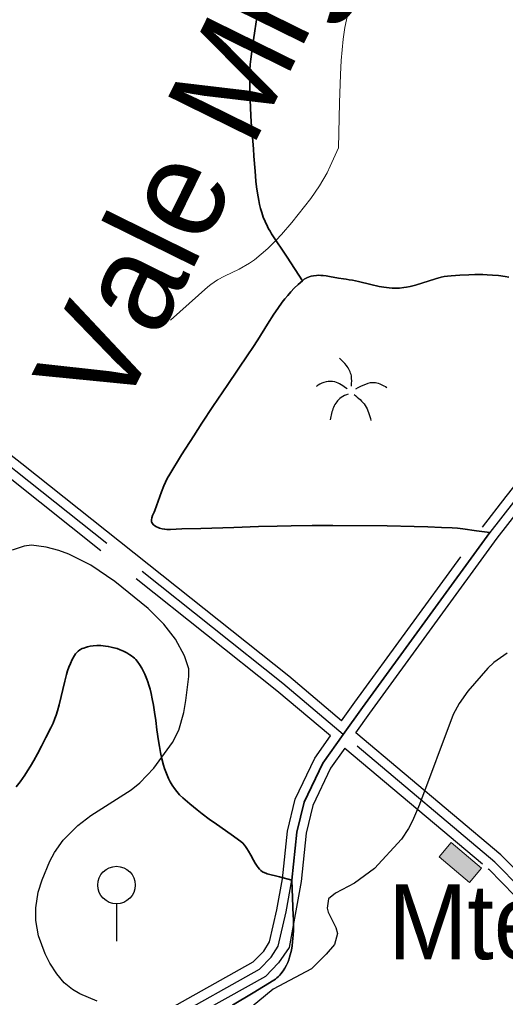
# Model space of a CAD drawing. Extents: x -64005 to -55000, y -89025 to -80000.
# Drawn here: x -59341 to -58822, y -86763 to -85720 of the extents above; entities that cross this region are included whole.
import ezdxf
from ezdxf.enums import TextEntityAlignment as Align

# ---------------------------------------------------------------- set-up
doc = ezdxf.new("R2010")
doc.units = 0
doc.header["$LTSCALE"] = 32
doc.linetypes.add('LONG_DASHED', pattern=[7.5, 6, -1.5])
for name, color, linetype, lineweight in [('1', 7, 'Continuous', 25), ('2', 7, 'Continuous', 25), ('24', 7, 'Continuous', 25), ('25', 7, 'Continuous', 35), ('32', 7, 'Continuous', 25), ('33', 7, 'Continuous', 25), ('39', 7, 'LONG_DASHED', 25), ('7', 7, 'Continuous', 13), ('8', 7, 'Continuous', 25)]:
    doc.layers.add(name, color=color, linetype=linetype, lineweight=lineweight)
doc.layers.add('45', color=7, linetype='Continuous')
doc.layers.add('46', color=7, linetype='Continuous')

msp = doc.modelspace()

# ---------------------------------------------------------------- hatches: boundary and pattern name
at = {"layer": '7'}
msp.add_hatch(color=256, dxfattribs=at).paths.add_polyline_path([(-58892.9, -86613.23), (-58860.38, -86640.59), (-58847.5, -86625.29), (-58880.02, -86597.93)])

# ---------------------------------------------------------------- linework, layer by layer
at = {"layer": '1'}
for points in [[(-59328.18, -86280.89), (-59335.78, -86281.77), (-59348.58, -86286.06)], [(-59257.99, -86767.24), (-59276.5, -86759.42), (-59284.28, -86754.83), (-59293.05, -86747.56), (-59301.19, -86738.07), (-59308.5, -86726.6), (-59313.51, -86716.67), (-59320.5, -86697.68), (-59323.26, -86681.21), (-59323.37, -86667.77), (-59320.88, -86651.03), (-59316.77, -86637.82), (-59308.51, -86618.08), (-59303.57, -86608.71), (-59294.37, -86595.45), (-59278.62, -86579.9), (-59264.77, -86569.11), (-59221.47, -86541.91), (-59212.26, -86534.33), (-59197.34, -86518.52), (-59177.41, -86491.3), (-59170.92, -86478.11), (-59165.42, -86459.17), (-59163.15, -86446.44), (-59160.23, -86420.88), (-59160.05, -86412.79), (-59164.58, -86398.85), (-59174.3, -86380.96), (-59186.8, -86364.94), (-59203.5, -86348.37), (-59238.99, -86319.36), (-59264.69, -86302.2), (-59288.23, -86290.37), (-59298.84, -86286.45), (-59312.24, -86282.88), (-59328.18, -86280.89)], [(-58820.26, -86395.94), (-58834.38, -86406.06), (-58840.73, -86411.97), (-58862.11, -86436.39), (-58871.49, -86449.65), (-58877.88, -86461.26), (-58913.85, -86557.59), (-58921.09, -86574.79), (-58925.45, -86583.14), (-58933.09, -86594.35), (-58961.78, -86625.8), (-58983.22, -86641.25), (-59003.46, -86651.93), (-59010.93, -86658.16), (-59012.49, -86668.03), (-59011.14, -86672.32), (-59003.16, -86688.51), (-59001.37, -86694.96), (-59004.7, -86706.69), (-59013.41, -86717.27), (-59028.96, -86732.83), (-59070.01, -86754.3), (-59100.54, -86779.73)]]:
    msp.add_lwpolyline(points, dxfattribs=at)
at = {"layer": '2', "lineweight": 13}
msp.add_lwpolyline([(-59179.74, -86040.78), (-59139.84, -86005.23), (-59136.56, -86002.52), (-59129.51, -85997.81), (-59122.01, -85993.74), (-59106.47, -85986.3), (-59095.2, -85980.06), (-59089.95, -85976.35), (-59075.62, -85964.08), (-59066.68, -85955.3), (-59060.96, -85949.19), (-59050.03, -85936.35), (-59029.84, -85910.74), (-59020.61, -85897.5), (-59012.51, -85883.62), (-59009.01, -85876.37), (-59000.27, -85856.76), (-58999.16, -85808.98), (-58998.13, -85778.78), (-58997.27, -85763.69), (-58995.35, -85741.08), (-58993.49, -85728.56), (-58988.18, -85703.8)], dxfattribs=at)
at = {"layer": '24'}
for points in [[(-59038.75, -85998.62), (-59055.21, -85973.6), (-59071.67, -85948.57), (-59073.34, -85945.92), (-59074.85, -85943.3), (-59076.22, -85940.71), (-59078.61, -85935.59), (-59080.57, -85930.67), (-59082.17, -85925.95), (-59083.48, -85921.44), (-59084.56, -85917.16), (-59085.45, -85913.09), (-59086.84, -85905.35), (-59087.8, -85898.48), (-59088.48, -85892.41), (-59089.42, -85881.73), (-59090.52, -85865.69), (-59091.08, -85857.74), (-59091.75, -85849.88), (-59093, -85834.41), (-59093.71, -85822.81), (-59094.51, -85805.4), (-59095.1, -85787.99), (-59095.14, -85780.9), (-59094.89, -85774.25), (-59094.44, -85768.02), (-59093.86, -85762.18), (-59092.45, -85751.23), (-59089.49, -85732.08), (-59087.36, -85717.72)], [(-58838.7, -86267.42), (-58853.07, -86265.43), (-58867.43, -86263.45), (-58873.15, -86262.79), (-58878.9, -86262.33), (-58890.42, -86261.78), (-58904.89, -86261.27), (-58919.36, -86260.87), (-58948.31, -86260.3), (-59006.2, -86259.7), (-59028.54, -86259.71), (-59050.87, -86260.05), (-59065.76, -86260.41), (-59085.62, -86260.99), (-59112.09, -86261.85), (-59147.38, -86262.88), (-59167.55, -86263.27), (-59179.56, -86263.94), (-59183.55, -86263.91), (-59185.82, -86263.71), (-59188.39, -86263.28), (-59191.31, -86262.45), (-59192.86, -86261.84), (-59194.5, -86261.04), (-59196.23, -86260.01), (-59198.06, -86258.68), (-59199.01, -86257.74), (-59199.65, -86256.72), (-59199.92, -86256), (-59200.11, -86254.99), (-59200.1, -86253.58), (-59199.71, -86251.62), (-59198.73, -86248.95), (-59197.16, -86245.47), (-59196.39, -86243.63), (-59189.37, -86223.83), (-59186.77, -86217.31), (-59185.14, -86213.64), (-59183.11, -86209.53), (-59180.52, -86204.95), (-59167.75, -86184.34), (-59154.8, -86164.02), (-59146.06, -86150.59), (-59134.3, -86132.79), (-59118.42, -86109.2), (-59096.94, -86077.82), (-59091.6, -86069.8), (-59086.44, -86061.62), (-59076.26, -86045.1), (-59069.31, -86034.24), (-59065.19, -86028.18), (-59060.27, -86021.44), (-59057.54, -86017.94), (-59054.54, -86014.29), (-59051.21, -86010.51), (-59047.52, -86006.62), (-59043.39, -86002.65), (-59038.75, -85998.62)], [(-59038.75, -85998.62), (-59037.78, -85997.85), (-59036.77, -85997.1), (-59035.48, -85996.28), (-59034.17, -85995.56), (-59031.47, -85994.41), (-59029.61, -85993.84), (-59027.08, -85993.29), (-59023.6, -85992.91), (-59021.57, -85992.84)], [(-59021.57, -85992.84), (-59023.6, -85992.91), (-59027.08, -85993.29), (-59029.61, -85993.84), (-59031.47, -85994.41), (-59034.17, -85995.56), (-59035.48, -85996.28), (-59036.77, -85997.1), (-59037.78, -85997.85), (-59038.75, -85998.62)], [(-59021.57, -85992.84), (-59019.22, -85992.89), (-59016.5, -85993.08), (-59013.36, -85993.45), (-59009.76, -85994.01), (-59000.17, -85995.81), (-58994.82, -85996.73), (-58992.04, -85997.09), (-58988.74, -85997.52), (-58985.44, -85998.06), (-58978.85, -85999.41), (-58965.65, -86002.61), (-58956.86, -86004.62), (-58951.84, -86005.56), (-58946.1, -86006.33), (-58943.05, -86006.58), (-58939.79, -86006.7), (-58937.51, -86006.68), (-58935.23, -86006.55), (-58930.68, -86006.03), (-58927.65, -86005.5), (-58923.61, -86004.62), (-58918.23, -86003.2), (-58896.72, -85996.52), (-58890.57, -85994.94), (-58887.28, -85994.26), (-58883.77, -85993.7), (-58880.02, -85993.31), (-58870.65, -85992.69), (-58861.15, -85992.22), (-58854.78, -85992.05), (-58846.27, -85992.07), (-58841.4, -85992.22), (-58835.86, -85992.57), (-58829.54, -85993.19), (-58822.37, -85994.25), (-58818.58, -85994.98)], [(-58818.58, -85994.98), (-58822.37, -85994.25), (-58829.54, -85993.19), (-58835.86, -85992.57), (-58841.4, -85992.22), (-58846.27, -85992.07), (-58854.78, -85992.05), (-58861.15, -85992.22), (-58870.65, -85992.69), (-58880.02, -85993.31), (-58883.77, -85993.7), (-58887.28, -85994.26), (-58890.57, -85994.94), (-58896.72, -85996.52), (-58918.23, -86003.2), (-58923.61, -86004.62), (-58927.65, -86005.5), (-58930.68, -86006.03), (-58935.23, -86006.55), (-58937.51, -86006.68), (-58939.79, -86006.7), (-58943.05, -86006.58), (-58946.1, -86006.33), (-58951.84, -86005.56), (-58956.86, -86004.62), (-58965.65, -86002.61), (-58978.85, -85999.41), (-58985.44, -85998.06), (-58988.74, -85997.52), (-58992.04, -85997.09), (-58994.82, -85996.73), (-59000.17, -85995.81), (-59009.76, -85994.01), (-59013.36, -85993.45), (-59016.5, -85993.08), (-59019.22, -85992.89), (-59021.57, -85992.84)], [(-59050.22, -86638.13), (-59044.83, -86586.89), (-59037.07, -86555.02), (-59017.12, -86513.27), (-58995.22, -86482.65), (-58974.79, -86454.08), (-58838.7, -86267.42)], [(-59344.42, -86538.6), (-59340.07, -86533.11), (-59337.7, -86529.87), (-59335.08, -86526.08), (-59332.19, -86521.65), (-59329.02, -86516.47), (-59325.53, -86510.44), (-59321.69, -86503.44), (-59317.45, -86495.34), (-59312.71, -86486.06), (-59307.35, -86475.55), (-59305.03, -86470.64), (-59303, -86465.59), (-59301.8, -86462.15), (-59300.34, -86457.49), (-59298.61, -86451.18), (-59292.59, -86425.7), (-59290.65, -86418.61), (-59289.5, -86414.92), (-59288.14, -86411.05), (-59286.54, -86407.03), (-59284.61, -86402.86), (-59282.28, -86398.6), (-59280.93, -86396.65), (-59279.34, -86394.91), (-59278.15, -86393.87), (-59276.42, -86392.61), (-59273.87, -86391.18), (-59272.31, -86390.48), (-59270.43, -86389.79), (-59268.18, -86389.13), (-59265.48, -86388.55), (-59262.26, -86388.1), (-59258.44, -86387.86), (-59253.94, -86387.93), (-59251.51, -86388.1), (-59248.89, -86388.4), (-59246.1, -86388.83), (-59243.14, -86389.42), (-59240.01, -86390.2), (-59236.73, -86391.17), (-59233.33, -86392.38), (-59229.86, -86393.85), (-59226.35, -86395.62)], [(-59226.35, -86395.62), (-59222.91, -86397.71), (-59221.26, -86398.86), (-59219.67, -86400.11), (-59218.15, -86401.46), (-59216.72, -86402.9), (-59215.4, -86404.44), (-59212.72, -86408.14), (-59210.31, -86412.04), (-59208.84, -86414.73), (-59207.05, -86418.45), (-59204.93, -86423.59), (-59203.84, -86426.62), (-59202.7, -86430.15), (-59201.53, -86434.28), (-59200.32, -86439.11), (-59199.11, -86444.74), (-59197.91, -86451.3), (-59196.7, -86458.93), (-59195.47, -86467.76), (-59194.13, -86477.91), (-59192.51, -86489.45), (-59191.52, -86495.53), (-59190.34, -86501.92), (-59188.87, -86508.6), (-59187.02, -86515.53), (-59185.93, -86519.01), (-59184.69, -86522.53), (-59183.3, -86526.08), (-59181.71, -86529.64), (-59179.91, -86533.21), (-59177.87, -86536.76), (-59175.54, -86540.27), (-59172.9, -86543.73), (-59169.89, -86547.11), (-59166.48, -86550.38), (-59158.96, -86556.87), (-59151.25, -86563.22), (-59145.99, -86567.3), (-59138.27, -86572.97), (-59130.47, -86578.51), (-59114.83, -86589.49), (-59104.6, -86596.99), (-59102.54, -86598.77), (-59100.67, -86600.8), (-59099.51, -86602.28), (-59098.06, -86604.36), (-59096.26, -86607.3), (-59094.02, -86611.41), (-59091.1, -86616.92), (-59089.38, -86619.95), (-59087.27, -86623.18), (-59086.05, -86624.77), (-59084.67, -86626.34), (-59083.09, -86627.84), (-59081.25, -86629.21), (-59079.09, -86630.39), (-59077.89, -86630.88), (-59076.59, -86631.28), (-59063.4, -86634.7), (-59050.22, -86638.13)], [(-59113.37, -86771.48), (-59091.41, -86758.4), (-59080.44, -86751.8), (-59069.49, -86744.93), (-59067.63, -86743.64), (-59065.94, -86742.3), (-59064.38, -86740.9), (-59062.97, -86739.47), (-59061.67, -86738.02), (-59059.38, -86735.01), (-59057.47, -86731.99), (-59055.88, -86729), (-59054.55, -86726.06), (-59053.45, -86723.21), (-59052.54, -86720.45), (-59051.78, -86717.81), (-59050.59, -86712.73), (-59049.79, -86708.17), (-59049.25, -86704.12), (-59048.63, -86696.99), (-59048.4, -86691.65), (-59048.35, -86683.77), (-59048.44, -86679.95), (-59048.57, -86676.22), (-59049.4, -86657.17), (-59050.22, -86638.13)], [(-59050.22, -86638.13), (-59049.4, -86657.17), (-59048.57, -86676.22), (-59048.44, -86679.95), (-59048.35, -86683.77), (-59048.4, -86691.65), (-59048.63, -86696.99), (-59049.25, -86704.12), (-59049.79, -86708.17), (-59050.59, -86712.73), (-59051.78, -86717.81), (-59052.54, -86720.45), (-59053.45, -86723.21), (-59054.55, -86726.06), (-59055.88, -86729), (-59057.47, -86731.99), (-59059.38, -86735.01), (-59061.67, -86738.02), (-59062.97, -86739.47), (-59064.38, -86740.9), (-59065.94, -86742.3), (-59067.63, -86743.64), (-59069.49, -86744.93), (-59080.44, -86751.8), (-59091.41, -86758.4), (-59113.37, -86771.48)]]:
    msp.add_lwpolyline(points, dxfattribs=at)
at = {"layer": '25'}
for points in [[(-59087.36, -85717.72), (-59089.49, -85732.08), (-59092.45, -85751.23), (-59093.86, -85762.18), (-59094.44, -85768.02), (-59094.89, -85774.25), (-59095.14, -85780.9), (-59095.1, -85787.99), (-59094.51, -85805.4), (-59093.71, -85822.81), (-59093, -85834.41), (-59091.75, -85849.88), (-59091.08, -85857.74), (-59090.52, -85865.69), (-59089.42, -85881.73), (-59088.48, -85892.41), (-59087.8, -85898.48), (-59086.84, -85905.35), (-59085.45, -85913.09), (-59084.56, -85917.16), (-59083.48, -85921.44), (-59082.17, -85925.95), (-59080.57, -85930.67), (-59078.61, -85935.59), (-59076.22, -85940.71), (-59074.85, -85943.3), (-59073.34, -85945.92), (-59071.67, -85948.57), (-59055.21, -85973.6), (-59038.75, -85998.62)], [(-59038.75, -85998.62), (-59043.39, -86002.65), (-59047.52, -86006.62), (-59051.21, -86010.51), (-59054.54, -86014.29), (-59057.54, -86017.94), (-59060.27, -86021.44), (-59065.19, -86028.18), (-59069.31, -86034.24), (-59076.26, -86045.1), (-59086.44, -86061.62), (-59091.6, -86069.8), (-59096.94, -86077.82), (-59118.42, -86109.2), (-59134.3, -86132.79), (-59146.06, -86150.59), (-59154.8, -86164.02), (-59167.75, -86184.34), (-59180.52, -86204.95), (-59183.11, -86209.53), (-59185.14, -86213.64), (-59186.77, -86217.31), (-59189.37, -86223.83), (-59196.39, -86243.63), (-59197.16, -86245.47), (-59198.73, -86248.95), (-59199.71, -86251.62), (-59200.1, -86253.58), (-59200.11, -86254.99), (-59199.92, -86256), (-59199.65, -86256.72), (-59199.01, -86257.74), (-59198.06, -86258.68), (-59196.23, -86260.01), (-59194.5, -86261.04), (-59192.86, -86261.84), (-59191.31, -86262.45), (-59188.39, -86263.28), (-59185.82, -86263.71), (-59183.55, -86263.91), (-59179.56, -86263.94), (-59167.55, -86263.27), (-59147.38, -86262.88), (-59112.09, -86261.85), (-59085.62, -86260.99), (-59065.76, -86260.41), (-59050.87, -86260.05), (-59028.54, -86259.71), (-59006.2, -86259.7), (-58948.31, -86260.3), (-58919.36, -86260.87), (-58904.89, -86261.27), (-58890.42, -86261.78), (-58878.9, -86262.33), (-58873.15, -86262.79), (-58867.43, -86263.45), (-58853.07, -86265.43), (-58838.7, -86267.42)], [(-58838.7, -86267.42), (-58974.79, -86454.08), (-58995.22, -86482.65), (-59017.12, -86513.27), (-59037.07, -86555.02), (-59044.83, -86586.89), (-59050.22, -86638.13)], [(-59226.35, -86395.62), (-59229.86, -86393.85), (-59233.33, -86392.38), (-59236.73, -86391.17), (-59240.01, -86390.2), (-59243.14, -86389.42), (-59246.1, -86388.83), (-59248.89, -86388.4), (-59251.51, -86388.1), (-59253.94, -86387.93), (-59258.44, -86387.86), (-59262.26, -86388.1), (-59265.48, -86388.55), (-59268.18, -86389.13), (-59270.43, -86389.79), (-59272.31, -86390.48), (-59273.87, -86391.18), (-59276.42, -86392.61), (-59278.15, -86393.87), (-59279.34, -86394.91), (-59280.93, -86396.65), (-59282.28, -86398.6), (-59284.61, -86402.86), (-59286.54, -86407.03), (-59288.14, -86411.05), (-59289.5, -86414.92), (-59290.65, -86418.61), (-59292.59, -86425.7), (-59298.61, -86451.18), (-59300.34, -86457.49), (-59301.8, -86462.15), (-59303, -86465.59), (-59305.03, -86470.64), (-59307.35, -86475.55), (-59312.71, -86486.06), (-59317.45, -86495.34), (-59321.69, -86503.44), (-59325.53, -86510.44), (-59329.02, -86516.47), (-59332.19, -86521.65), (-59335.08, -86526.08), (-59337.7, -86529.87), (-59340.07, -86533.11), (-59344.42, -86538.6)], [(-59050.22, -86638.13), (-59063.4, -86634.7), (-59076.59, -86631.28), (-59077.89, -86630.88), (-59079.09, -86630.39), (-59081.25, -86629.21), (-59083.09, -86627.84), (-59084.67, -86626.34), (-59086.05, -86624.77), (-59087.27, -86623.18), (-59089.38, -86619.95), (-59091.1, -86616.92), (-59094.02, -86611.41), (-59096.26, -86607.3), (-59098.06, -86604.36), (-59099.51, -86602.28), (-59100.67, -86600.8), (-59102.54, -86598.77), (-59104.6, -86596.99), (-59114.83, -86589.49), (-59130.47, -86578.51), (-59138.27, -86572.97), (-59145.99, -86567.3), (-59151.25, -86563.22), (-59158.96, -86556.87), (-59166.48, -86550.38), (-59169.89, -86547.11), (-59172.9, -86543.73), (-59175.54, -86540.27), (-59177.87, -86536.76), (-59179.91, -86533.21), (-59181.71, -86529.64), (-59183.3, -86526.08), (-59184.69, -86522.53), (-59185.93, -86519.01), (-59187.02, -86515.53), (-59188.87, -86508.6), (-59190.34, -86501.92), (-59191.52, -86495.53), (-59192.51, -86489.45), (-59194.13, -86477.91), (-59195.47, -86467.76), (-59196.7, -86458.93), (-59197.91, -86451.3), (-59199.11, -86444.74), (-59200.32, -86439.11), (-59201.53, -86434.28), (-59202.7, -86430.15), (-59203.84, -86426.62), (-59204.93, -86423.59), (-59207.05, -86418.45), (-59208.84, -86414.73), (-59210.31, -86412.04), (-59212.72, -86408.14), (-59215.4, -86404.44), (-59216.72, -86402.9), (-59218.15, -86401.46), (-59219.67, -86400.11), (-59221.26, -86398.86), (-59222.91, -86397.71), (-59226.35, -86395.62)]]:
    msp.add_lwpolyline(points, dxfattribs=at)
at = {"layer": '32'}
msp.add_line((-59237.28, -86663.39), (-59237.28, -86703.39), dxfattribs=at)
msp.add_circle((-59237.29, -86643.4), 20, dxfattribs=at)
at = {"layer": '33'}
for points in [[(-58986.57, -86111.01), (-58986.57, -86100.17), (-58991.91, -86089.03), (-58999.15, -86081.33)], [(-58991.1, -86114.1), (-59004.3, -86106.68), (-59022.08, -86110.08), (-59023.78, -86111.4)], [(-58981.83, -86114.07), (-58960.85, -86107.25), (-58948.75, -86112.51)], [(-58989.82, -86119.53), (-58997.54, -86123.25), (-59005.56, -86133.81), (-59009.2, -86146.93)], [(-58983.62, -86120.07), (-58971.68, -86131.69), (-58965.7, -86147.61)]]:
    msp.add_spline(points, degree=3, dxfattribs=at)
at = {"layer": '39'}
for p, q in [((-58833.24, -86618.9), (-58995.22, -86482.65)), ((-58805.22, -86647.3), (-58833.24, -86618.9))]:
    msp.add_line(p, q, dxfattribs=at)
for points in [[(-58504.76, -85743.51), (-58512.02, -85754.26), (-58533.33, -85785.83), (-58596.37, -85863.62), (-58612.53, -85890.32), (-58628.69, -85924.25), (-58651.01, -85975.49), (-58681.77, -86038.86), (-58708.7, -86080), (-58749.44, -86130.28), (-58767.14, -86165.65), (-58783.29, -86196.69), (-58813.31, -86234.94), (-58838.7, -86267.42), (-58974.79, -86454.08), (-58995.22, -86482.65)], [(-58995.22, -86482.65), (-59059.76, -86428.36), (-59344.62, -86201.78), (-59682.68, -85937.44), (-59856.44, -85799.36)], [(-59435.7, -86959.89), (-59422.49, -86940.29), (-59394.78, -86912.87), (-59331.67, -86873.18), (-59210.07, -86803.17), (-59084.7, -86733.19), (-59072.17, -86720.24), (-59064.7, -86708.65), (-59056.24, -86671.85), (-59050.22, -86638.13), (-59044.83, -86586.89), (-59037.07, -86555.02), (-59017.12, -86513.27), (-58995.22, -86482.65)]]:
    msp.add_lwpolyline(points, dxfattribs=at)
at = {"layer": '7'}
msp.add_lwpolyline([(-58892.9, -86613.23), (-58860.38, -86640.59), (-58847.5, -86625.29), (-58880.02, -86597.93)], close=True, dxfattribs=at)
at = {"layer": '8'}
for p, q in [((-58826.8, -86611.25), (-58981.72, -86480.94)), ((-58811.83, -86654.84), (-58839.71, -86626.59))]:
    msp.add_line(p, q, dxfattribs=at)
at = {"layer": '8', "linetype": 'LONG_DASHED'}
msp.add_line((-58798.62, -86639.76), (-58826.8, -86611.25), dxfattribs=at)
for points in [[(-58997.07, -86468.03), (-58982.91, -86448.23), (-58846.68, -86261.39), (-58821.18, -86228.77), (-58791.73, -86191.25), (-58776.05, -86161.1), (-58757.9, -86124.83), (-58716.79, -86074.11), (-58690.49, -86033.92), (-58660.1, -85971.31), (-58637.79, -85920.1), (-58621.34, -85885.57), (-58604.57, -85857.86), (-58541.37, -85779.88), (-58514.6, -85740.21)], [(-59008.73, -86484.36), (-59066.09, -86436.1), (-59350.81, -86209.63), (-59688.87, -85945.29), (-59852.5, -85815.31)], [(-59436.17, -86942.71), (-59430.23, -86933.89), (-59401.03, -86904.99), (-59336.83, -86864.61), (-59215, -86794.47), (-59091.26, -86725.39), (-59080.04, -86713.99), (-59073.92, -86704.14), (-59066.04, -86669.85), (-59060.13, -86636.73), (-59054.78, -86585.87), (-59046.54, -86551.64), (-59025.53, -86507.85), (-59008.73, -86484.36)], [(-58993.39, -86497.27), (-58840.39, -86625.96), (-58840.02, -86626.27), (-58839.71, -86626.59)]]:
    msp.add_lwpolyline(points, dxfattribs=at)
at = {"layer": '8'}
for points in [[(-58981.72, -86480.94), (-58966.68, -86459.93), (-58830.72, -86273.45), (-58805.44, -86241.11), (-58774.85, -86202.13), (-58758.23, -86170.2), (-58740.98, -86135.73), (-58700.61, -86085.9), (-58673.05, -86043.8), (-58641.92, -85979.67), (-58619.59, -85928.39), (-58603.72, -85895.07), (-58588.16, -85869.38), (-58525.29, -85791.79), (-58516.42, -85778.65)], [(-58997.07, -86468.03), (-59053.43, -86420.62), (-59338.43, -86193.93), (-59676.49, -85929.58), (-59844.21, -85796.35)], [(-58993.39, -86497.27), (-59008.71, -86518.69), (-59027.6, -86558.39), (-59034.88, -86587.91), (-59040.31, -86639.53), (-59052.9, -86709.99), (-59064.3, -86726.49), (-59078.16, -86740.99), (-59205.14, -86811.87), (-59326.51, -86881.75), (-59388.53, -86920.75), (-59422.79, -86954.66)]]:
    msp.add_lwpolyline(points, dxfattribs=at)

# ---------------------------------------------------------------- texts
at = {"layer": '45', "width": 0.95}
msp.add_text('Mte. do Pinhal do Cabeçudo', height=80, rotation=0.007, dxfattribs=at).set_placement((-58306.11, -86722.53), align=Align.CENTER)
at = {"layer": '46'}
msp.add_text('Vale Migães', height=105, rotation=63.8, dxfattribs=at).set_placement((-59063.58, -85799.24), align=Align.CENTER)

doc.saveas('drawing.dxf')
